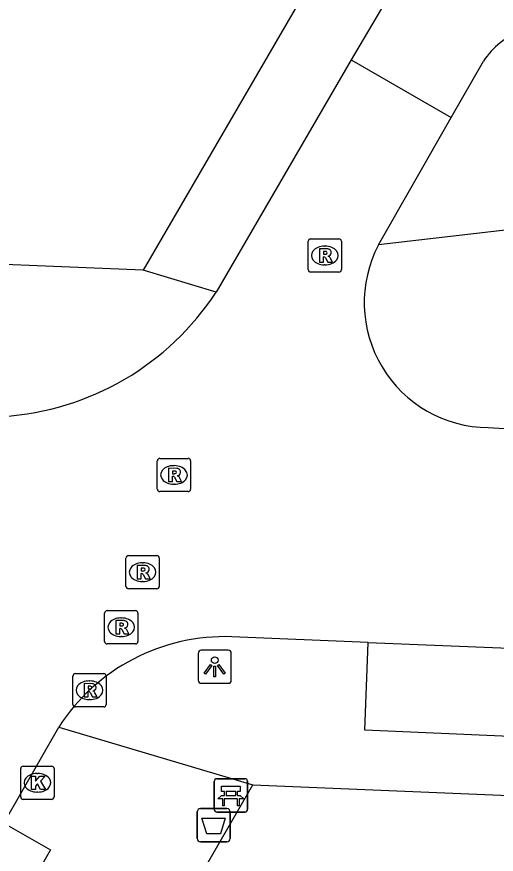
# Model space of a CAD drawing. Extents: x 161772 to 163123, y 383092 to 383917.
# Drawn here: x 162435.16 to 162449.57, y 383642.9 to 383668.09 of the extents above; entities that cross this region are included whole.
import ezdxf

# ---------------------------------------------------------------- set-up
doc = ezdxf.new("R2010")
doc.units = 0
for name, color, linetype in [('IMGEO_Afvalbak', 7, 'Continuous'), ('IMGEO_Bank', 7, 'Continuous'), ('IMGEO_Kolk', 7, 'Continuous'), ('IMGEO_Lichtpunt', 7, 'Continuous'), ('IMGEO_Rijbaan_lokaal_open', 7, 'Continuous'), ('IMGEO_Rioolput', 7, 'Continuous'), ('IMGEO_Voetpad_open', 7, 'Continuous')]:
    doc.layers.add(name, color=color, linetype=linetype)

msp = doc.modelspace()

# ---------------------------------------------------------------- linework, layer by layer
at = {"layer": 'IMGEO_Afvalbak'}
for p, q in [((162440.58, 383643.373), (162440.58, 383644.173)), ((162440.58, 383644.173), (162440.58, 383643.373)), ((162440.68, 383644.273), (162441.47, 383644.273)), ((162441.47, 383644.273), (162440.68, 383644.273)), ((162441.57, 383644.173), (162441.57, 383643.373)), ((162441.57, 383643.373), (162441.57, 383644.173)), ((162441.47, 383643.273), (162440.68, 383643.273)), ((162440.68, 383643.273), (162441.47, 383643.273))]:
    msp.add_line(p, q, dxfattribs=at)
msp.add_lwpolyline([(162440.723, 383643.987), (162441.427, 383643.987), (162441.278, 383643.517), (162440.872, 383643.517), (162440.723, 383643.987)], dxfattribs=at)
for centre, start, end in [((162440.68, 383644.173), 90, 180), ((162440.68, 383644.173), 90, 180), ((162441.47, 383644.173), 0, 90), ((162441.47, 383644.173), 360, 90), ((162440.68, 383643.373), 180, 270), ((162440.68, 383643.373), 180, 270), ((162441.47, 383643.373), 270, 0), ((162441.47, 383643.373), 270, 0)]:
    msp.add_arc(centre, 0.1, start, end, dxfattribs=at)
at = {"layer": 'IMGEO_Bank'}
for p, q in [((162441.17, 383645.172), (162442.011, 383645.172)), ((162442.011, 383645.172), (162441.17, 383645.172)), ((162441.095, 383644.247), (162441.095, 383645.088)), ((162441.095, 383645.088), (162441.095, 383644.247)), ((162442.095, 383645.097), (162442.095, 383644.256)), ((162442.095, 383644.256), (162442.095, 383645.097)), ((162441.404, 383644.678), (162441.404, 383644.784)), ((162441.448, 383644.784), (162441.448, 383644.678)), ((162441.736, 383644.79), (162441.454, 383644.79)), ((162441.454, 383644.672), (162441.736, 383644.672)), ((162441.742, 383644.678), (162441.742, 383644.784)), ((162441.786, 383644.784), (162441.786, 383644.678)), ((162441.792, 383644.57), (162441.399, 383644.57)), ((162442.02, 383644.172), (162441.179, 383644.172)), ((162441.179, 383644.172), (162442.02, 383644.172))]:
    msp.add_line(p, q, dxfattribs=at)
for points in [[(162441.398, 383644.79), (162441.312, 383644.79), (162441.312, 383644.951), (162441.875, 383644.951), (162441.875, 383644.79), (162441.792, 383644.79)], [(162441.342, 383644.57), (162441.2, 383644.57), (162441.312, 383644.672), (162441.398, 383644.672)], [(162441.792, 383644.672), (162441.875, 383644.672), (162441.987, 383644.57), (162441.848, 383644.57)], [(162441.392, 383644.563), (162441.392, 383644.356), (162441.349, 383644.356), (162441.349, 383644.563)], [(162441.842, 383644.563), (162441.842, 383644.356), (162441.798, 383644.356), (162441.798, 383644.563)]]:
    msp.add_lwpolyline(points, dxfattribs=at)
for centre, radius, start, end in [((162441.173, 383645.094), 0.0779, 92.4484, 184.2845), ((162441.173, 383645.094), 0.0779, 92.4484, 184.2845), ((162442.017, 383645.094), 0.0779, 2.4484, 94.2845), ((162442.017, 383645.094), 0.0779, 2.4484, 94.2845), ((162441.397, 383644.783), 0.00671, 2.8957, 87.1043), ((162441.397, 383644.679), 0.00671, 272.8957, 357.1043), ((162441.454, 383644.783), 0.00671, 92.8957, 177.1043), ((162441.454, 383644.679), 0.00671, 182.8957, 267.1043), ((162441.736, 383644.783), 0.00671, 2.8957, 87.1043), ((162441.736, 383644.679), 0.00671, 272.8957, 357.1043), ((162441.793, 383644.783), 0.00671, 92.8957, 177.1043), ((162441.793, 383644.679), 0.00671, 182.8957, 267.1043), ((162441.342, 383644.563), 0.00671, 2.8957, 87.1043), ((162441.399, 383644.563), 0.00671, 92.8957, 177.1043), ((162441.791, 383644.563), 0.00671, 2.8957, 87.1043), ((162441.848, 383644.563), 0.00671, 92.8957, 177.1043), ((162441.173, 383644.25), 0.0779, 182.4484, 274.2845), ((162441.173, 383644.25), 0.0779, 182.4484, 274.2845), ((162442.017, 383644.25), 0.0779, 272.4484, 4.2845), ((162442.017, 383644.25), 0.0779, 272.4484, 4.2845)]:
    msp.add_arc(centre, radius, start, end, dxfattribs=at)
at = {"layer": 'IMGEO_Kolk'}
for p, q in [((162435.277, 383644.625), (162435.277, 383645.477)), ((162435.352, 383645.551), (162436.204, 383645.551)), ((162436.278, 383645.477), (162436.278, 383644.625)), ((162435.765, 383645.331), (162435.79, 383645.331)), ((162435.788, 383644.771), (162435.763, 383644.771)), ((162436.204, 383644.551), (162435.352, 383644.551))]:
    msp.add_line(p, q, dxfattribs=at)
for points in [[(162435.277, 383644.625), (162435.277, 383645.477)], [(162435.352, 383645.551), (162436.204, 383645.551)], [(162436.278, 383645.477), (162436.278, 383644.625)], [(162435.598, 383645.251), (162435.721, 383645.251), (162435.721, 383645.1), (162435.851, 383645.251), (162436.015, 383645.251), (162435.869, 383645.1), (162436.022, 383644.851), (162435.87, 383644.851), (162435.785, 383645.015), (162435.721, 383644.948), (162435.721, 383644.851), (162435.598, 383644.851), (162435.598, 383645.251)], [(162436.204, 383644.551), (162435.352, 383644.551)]]:
    msp.add_lwpolyline(points, dxfattribs=at)
for centre, start, end in [((162435.354, 383645.475), 91.552, 178.448), ((162435.354, 383645.475), 91.552, 178.448), ((162436.202, 383645.475), 1.552, 88.448), ((162436.202, 383645.475), 1.552, 88.448), ((162435.354, 383644.627), 181.552, 268.448), ((162435.354, 383644.627), 181.552, 268.448), ((162436.202, 383644.627), 271.552, 358.448), ((162436.202, 383644.627), 271.552, 358.448)]:
    msp.add_arc(centre, 0.0765, start, end, dxfattribs=at)
for centre, major_axis, ratio, start_param, end_param in [((162435.764, 383645.051), (-0.387, 0.002), 0.722429, 4.712389, 7.853982), ((162435.789, 383645.051), (-0.39, 0.002), 0.717154, 1.570796, 4.712389)]:
    msp.add_ellipse(centre, major_axis=major_axis, ratio=ratio, start_param=start_param, end_param=end_param, dxfattribs=at)
at = {"layer": 'IMGEO_Lichtpunt'}
for p, q in [((162441.511, 383649.038), (162440.703, 383649.038)), ((162441.511, 383649.038), (162440.703, 383649.038)), ((162440.609, 383648.943), (162440.609, 383648.136)), ((162440.609, 383648.943), (162440.609, 383648.136)), ((162441.605, 383648.136), (162441.605, 383648.943)), ((162441.605, 383648.136), (162441.605, 383648.943)), ((162440.703, 383648.042), (162441.511, 383648.042)), ((162440.703, 383648.042), (162441.511, 383648.042))]:
    msp.add_line(p, q, dxfattribs=at)
for points in [[(162440.983, 383648.607), (162441.022, 383648.579), (162440.834, 383648.317), (162440.796, 383648.344), (162440.983, 383648.607)], [(162441.085, 383648.559), (162441.132, 383648.559), (162441.132, 383648.237), (162441.085, 383648.237), (162441.085, 383648.559)], [(162441.195, 383648.579), (162441.233, 383648.606), (162441.42, 383648.344), (162441.381, 383648.316), (162441.195, 383648.579)]]:
    msp.add_lwpolyline(points, dxfattribs=at)
msp.add_circle((162441.108, 383648.741), 0.0994, dxfattribs=at)
for centre, start, end in [((162440.703, 383648.943), 90, 180), ((162440.703, 383648.943), 90, 180), ((162441.511, 383648.943), 0, 90), ((162441.511, 383648.943), 0, 90), ((162440.703, 383648.136), 180, 270), ((162440.703, 383648.136), 180, 270), ((162441.511, 383648.136), 270, 0), ((162441.511, 383648.136), 270, 360)]:
    msp.add_arc(centre, 0.0946, start, end, dxfattribs=at)
at = {"layer": 'IMGEO_Rijbaan_lokaal_open'}
for points in [[(162457.133, 383686.988), (162445.213, 383666.791)], [(162445.213, 383666.791), (162441.151, 383659.8)], [(162445.213, 383666.791), (162448.218, 383665.055)], [(162448.218, 383665.055), (162449.187, 383666.751)], [(162446.03, 383661.226), (162448.218, 383665.055)], [(162449.328, 383655.731), (162449.816, 383655.709)], [(162445.718, 383649.273), (162441.626, 383649.441)], [(162445.718, 383649.273), (162451.954, 383649.018)], [(162434.773, 383643.833), (162436.417, 383646.724)]]:
    msp.add_lwpolyline(points, dxfattribs=at)
for centre, radius, start, end in [((162451.221, 383665.388), 2.449, 111.0342, 146.1643), ((162449.36, 383659.487), 3.756, 152.4263, 269.5166), ((162434.221, 383664.336), 8.282, 273.6193, 326.7945), ((162441.408, 383643.508), 5.937, 87.8928, 147.2)]:
    msp.add_arc(centre, radius, start, end, dxfattribs=at)
at = {"layer": 'IMGEO_Rioolput'}
for p, q in [((162443.917, 383660.481), (162443.917, 383661.333)), ((162443.992, 383661.407), (162444.844, 383661.407)), ((162444.918, 383661.333), (162444.918, 383660.481)), ((162444.405, 383661.187), (162444.43, 383661.187)), ((162444.428, 383660.627), (162444.403, 383660.627)), ((162444.844, 383660.407), (162443.992, 383660.407)), ((162439.458, 383654.807), (162440.31, 383654.807)), ((162439.383, 383653.881), (162439.383, 383654.733)), ((162439.871, 383654.587), (162439.896, 383654.587)), ((162440.384, 383654.733), (162440.384, 383653.881)), ((162439.894, 383654.027), (162439.869, 383654.027)), ((162440.31, 383653.807), (162439.458, 383653.807)), ((162438.44, 383650.958), (162438.44, 383651.81)), ((162438.515, 383651.884), (162439.367, 383651.884)), ((162439.441, 383651.81), (162439.441, 383650.958)), ((162438.928, 383651.664), (162438.953, 383651.664)), ((162438.951, 383651.104), (162438.926, 383651.104)), ((162439.367, 383650.884), (162438.515, 383650.884)), ((162437.873, 383650.228), (162438.725, 383650.228)), ((162437.798, 383649.302), (162437.798, 383650.154)), ((162438.286, 383650.008), (162438.311, 383650.008)), ((162438.799, 383650.154), (162438.799, 383649.302)), ((162438.725, 383649.228), (162437.873, 383649.228)), ((162438.309, 383649.448), (162438.284, 383649.448)), ((162436.844, 383647.407), (162436.844, 383648.259)), ((162436.919, 383648.333), (162437.771, 383648.333)), ((162437.845, 383648.259), (162437.845, 383647.407)), ((162437.332, 383648.113), (162437.357, 383648.113)), ((162437.355, 383647.553), (162437.33, 383647.553)), ((162437.771, 383647.333), (162436.919, 383647.333))]:
    msp.add_line(p, q, dxfattribs=at)
for points in [[(162443.917, 383660.481), (162443.917, 383661.333)], [(162443.992, 383661.407), (162444.844, 383661.407)], [(162444.918, 383661.333), (162444.918, 383660.481)], [(162444.506, 383661.105), (162444.254, 383661.107), (162444.254, 383660.707)], [(162444.254, 383660.707), (162444.378, 383660.707), (162444.378, 383660.869), (162444.389, 383660.869)], [(162444.432, 383661.026), (162444.378, 383661.026), (162444.378, 383660.945)], [(162444.378, 383660.945), (162444.43, 383660.945)], [(162444.436, 383660.84), (162444.507, 383660.707), (162444.647, 383660.707), (162444.582, 383660.833)], [(162444.844, 383660.407), (162443.992, 383660.407)], [(162439.458, 383654.807), (162440.31, 383654.807)], [(162439.383, 383653.881), (162439.383, 383654.733)], [(162439.972, 383654.505), (162439.72, 383654.507), (162439.72, 383654.107)], [(162440.384, 383654.733), (162440.384, 383653.881)], [(162439.72, 383654.107), (162439.844, 383654.107), (162439.844, 383654.269), (162439.855, 383654.269)], [(162439.898, 383654.426), (162439.844, 383654.426), (162439.844, 383654.345)], [(162439.844, 383654.345), (162439.896, 383654.345)], [(162439.902, 383654.24), (162439.973, 383654.107), (162440.113, 383654.107), (162440.048, 383654.233)], [(162440.31, 383653.807), (162439.458, 383653.807)], [(162438.44, 383650.958), (162438.44, 383651.81)], [(162438.515, 383651.884), (162439.367, 383651.884)], [(162439.441, 383651.81), (162439.441, 383650.958)], [(162439.029, 383651.582), (162438.777, 383651.584), (162438.777, 383651.184)], [(162438.955, 383651.503), (162438.901, 383651.503), (162438.901, 383651.422)], [(162438.777, 383651.184), (162438.901, 383651.184), (162438.901, 383651.346), (162438.912, 383651.346)], [(162438.901, 383651.422), (162438.953, 383651.422)], [(162438.959, 383651.317), (162439.03, 383651.184), (162439.17, 383651.184), (162439.105, 383651.31)], [(162439.367, 383650.884), (162438.515, 383650.884)], [(162437.873, 383650.228), (162438.725, 383650.228)], [(162437.798, 383649.302), (162437.798, 383650.154)], [(162438.799, 383650.154), (162438.799, 383649.302)], [(162438.387, 383649.926), (162438.135, 383649.928), (162438.135, 383649.528)], [(162438.313, 383649.847), (162438.259, 383649.847), (162438.259, 383649.766)], [(162438.259, 383649.766), (162438.311, 383649.766)], [(162438.135, 383649.528), (162438.259, 383649.528), (162438.259, 383649.69), (162438.27, 383649.69)], [(162438.317, 383649.661), (162438.388, 383649.528), (162438.528, 383649.528), (162438.463, 383649.654)], [(162438.725, 383649.228), (162437.873, 383649.228)], [(162436.844, 383647.407), (162436.844, 383648.259)], [(162436.919, 383648.333), (162437.771, 383648.333)], [(162437.845, 383648.259), (162437.845, 383647.407)], [(162437.433, 383648.031), (162437.181, 383648.033), (162437.181, 383647.633)], [(162437.359, 383647.952), (162437.305, 383647.952), (162437.305, 383647.871)], [(162437.181, 383647.633), (162437.305, 383647.633), (162437.305, 383647.795), (162437.316, 383647.795)], [(162437.305, 383647.871), (162437.357, 383647.871)], [(162437.363, 383647.766), (162437.434, 383647.633), (162437.574, 383647.633), (162437.509, 383647.759)], [(162437.771, 383647.333), (162436.919, 383647.333)]]:
    msp.add_lwpolyline(points, dxfattribs=at)
for centre, radius, start, end in [((162443.994, 383661.331), 0.0765, 91.552, 178.448), ((162443.994, 383661.331), 0.0765, 91.552, 178.448), ((162444.842, 383661.331), 0.0765, 1.552, 88.448), ((162444.842, 383661.331), 0.0765, 1.552, 88.448), ((162444.505, 383660.995), 0.109, 350.3612, 89.416), ((162444.388, 383660.816), 0.0533, 26.0293, 88.6989), ((162444.414, 383661.134), 0.19, 274.7715, 282.9687), ((162444.438, 383660.93), 0.0964, 77.0061, 93.1865), ((162444.452, 383660.987), 0.0378, 276.6634, 79.6772), ((162444.503, 383660.995), 0.112, 277.5842, 350.9817), ((162444.487, 383660.78), 0.108, 29.5134, 73.7905), ((162443.994, 383660.483), 0.0765, 181.552, 268.448), ((162443.994, 383660.483), 0.0765, 181.552, 268.448), ((162444.842, 383660.483), 0.0765, 271.552, 358.448), ((162444.842, 383660.483), 0.0765, 271.552, 358.448), ((162439.46, 383654.731), 0.0765, 91.552, 178.448), ((162439.46, 383654.731), 0.0765, 91.552, 178.448), ((162440.308, 383654.731), 0.0765, 1.552, 88.448), ((162440.308, 383654.731), 0.0765, 1.552, 88.448), ((162439.971, 383654.395), 0.109, 350.3612, 89.416), ((162439.854, 383654.216), 0.0533, 26.0293, 88.6989), ((162439.88, 383654.534), 0.19, 274.7715, 282.9687), ((162439.904, 383654.33), 0.0964, 77.0061, 93.1865), ((162439.918, 383654.387), 0.0378, 276.6634, 79.6772), ((162439.969, 383654.395), 0.112, 277.5842, 350.9817), ((162439.953, 383654.18), 0.108, 29.5134, 73.7905), ((162439.46, 383653.883), 0.0765, 181.552, 268.448), ((162439.46, 383653.883), 0.0765, 181.552, 268.448), ((162440.308, 383653.883), 0.0765, 271.552, 358.448), ((162440.308, 383653.883), 0.0765, 271.552, 358.448), ((162438.517, 383651.808), 0.0765, 91.552, 178.448), ((162438.517, 383651.808), 0.0765, 91.552, 178.448), ((162439.365, 383651.808), 0.0765, 1.552, 88.448), ((162439.365, 383651.808), 0.0765, 1.552, 88.448), ((162438.961, 383651.407), 0.0964, 77.0061, 93.1865), ((162438.975, 383651.464), 0.0378, 276.6634, 79.6772), ((162439.028, 383651.472), 0.109, 350.3612, 89.416), ((162438.911, 383651.293), 0.0533, 26.0293, 88.6989), ((162438.937, 383651.611), 0.19, 274.7715, 282.9687), ((162439.026, 383651.472), 0.112, 277.5842, 350.9817), ((162439.01, 383651.257), 0.108, 29.5134, 73.7905), ((162438.517, 383650.96), 0.0765, 181.552, 268.448), ((162438.517, 383650.96), 0.0765, 181.552, 268.448), ((162439.365, 383650.96), 0.0765, 271.552, 358.448), ((162439.365, 383650.96), 0.0765, 271.552, 358.448), ((162437.875, 383650.152), 0.0765, 91.552, 178.448), ((162437.875, 383650.152), 0.0765, 91.552, 178.448), ((162438.723, 383650.152), 0.0765, 1.552, 88.448), ((162438.723, 383650.152), 0.0765, 1.552, 88.448), ((162438.295, 383649.955), 0.19, 274.7715, 282.9687), ((162438.319, 383649.751), 0.0964, 77.0061, 93.1865), ((162438.333, 383649.808), 0.0378, 276.6634, 79.6772), ((162438.386, 383649.816), 0.109, 350.3612, 89.416), ((162438.384, 383649.816), 0.112, 277.5842, 350.9817), ((162438.368, 383649.601), 0.108, 29.5134, 73.7905), ((162438.269, 383649.637), 0.0533, 26.0293, 88.6989), ((162437.875, 383649.304), 0.0765, 181.552, 268.448), ((162437.875, 383649.304), 0.0765, 181.552, 268.448), ((162438.723, 383649.304), 0.0765, 271.552, 358.448), ((162438.723, 383649.304), 0.0765, 271.552, 358.448), ((162436.921, 383648.257), 0.0765, 91.552, 178.448), ((162436.921, 383648.257), 0.0765, 91.552, 178.448), ((162437.769, 383648.257), 0.0765, 1.552, 88.448), ((162437.769, 383648.257), 0.0765, 1.552, 88.448), ((162437.365, 383647.856), 0.0964, 77.0061, 93.1865), ((162437.379, 383647.913), 0.0378, 276.6634, 79.6772), ((162437.432, 383647.921), 0.109, 350.3612, 89.416), ((162437.315, 383647.742), 0.0533, 26.0293, 88.6989), ((162437.341, 383648.06), 0.19, 274.7715, 282.9687), ((162437.43, 383647.921), 0.112, 277.5842, 350.9817), ((162437.414, 383647.706), 0.108, 29.5134, 73.7905), ((162436.921, 383647.409), 0.0765, 181.552, 268.448), ((162436.921, 383647.409), 0.0765, 181.552, 268.448), ((162437.769, 383647.409), 0.0765, 271.552, 358.448), ((162437.769, 383647.409), 0.0765, 271.552, 358.448)]:
    msp.add_arc(centre, radius, start, end, dxfattribs=at)
for centre, major_axis, ratio, start_param, end_param in [((162444.404, 383660.907), (-0.387, 0.002), 0.722429, 4.712389, 7.853982), ((162444.429, 383660.907), (-0.39, 0.002), 0.717154, 1.570796, 4.712389), ((162439.87, 383654.307), (-0.387, 0.002), 0.722429, 4.712389, 7.853982), ((162439.895, 383654.307), (-0.39, 0.002), 0.717154, 1.570796, 4.712389), ((162438.927, 383651.384), (-0.387, 0.002), 0.722429, 4.712389, 7.853982), ((162438.952, 383651.384), (-0.39, 0.002), 0.717154, 1.570796, 4.712389), ((162438.285, 383649.728), (-0.387, 0.002), 0.722429, 4.712389, 7.853982), ((162438.31, 383649.728), (-0.39, 0.002), 0.717154, 1.570796, 4.712389), ((162437.331, 383647.833), (-0.387, 0.002), 0.722429, 4.712389, 7.853982), ((162437.356, 383647.833), (-0.39, 0.002), 0.717154, 1.570796, 4.712389)]:
    msp.add_ellipse(centre, major_axis=major_axis, ratio=ratio, start_param=start_param, end_param=end_param, dxfattribs=at)
at = {"layer": 'IMGEO_Voetpad_open'}
for points in [[(162485.854, 383741.542), (162462.2, 383700.441), (162438.96, 383660.462)], [(162451.146, 383661.814), (162446.03, 383661.226)], [(162438.96, 383660.462), (162431.598, 383660.768)], [(162441.151, 383659.8), (162438.96, 383660.462)], [(162474.586, 383646.815), (162474.51, 383645.371), (162445.618, 383646.635), (162445.718, 383649.273)], [(162436.417, 383646.724), (162442.25, 383644.984)], [(162375.184, 383528.714), (162442.25, 383644.984)], [(162442.25, 383644.984), (162500, 383642.583), (162527.105, 383641.456), (162527.133, 383641.683), (162539.791, 383641.093)], [(162434.773, 383643.833), (162436.167, 383643.033), (162433.258, 383637.965)]]:
    msp.add_lwpolyline(points, dxfattribs=at)

doc.saveas('drawing.dxf')
